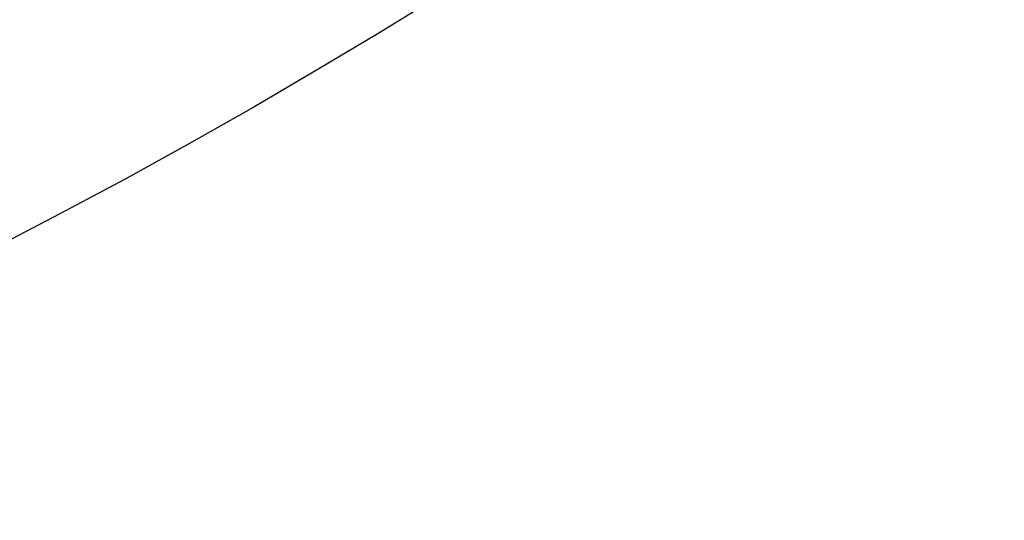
# Model space of a CAD drawing. Header units: millimetres. Extents: x -226731 to 126254, y -16359 to 60195.
# Tile 363 of 510: x -131941 to -131457, y 10087 to 10333. Entities that reach past the tile are written whole.
import ezdxf
from ezdxf.xclip import XClip

# ---------------------------------------------------------------- set-up
doc = ezdxf.new("R2010")
doc.units = ezdxf.units.MM
doc.header["$LTSCALE"] = 0.1
doc.header["$MEASUREMENT"] = 0
doc.header["$XCLIPFRAME"] = 0
for name, color, linetype, lineweight in [('FIRE CIRCULE', 7, 'Continuous', 5), ('M-HVAC-Zonal', 2, 'Continuous', 30), ('S2-flooring plan', 6, 'Continuous', 5)]:
    doc.layers.add(name, color=color, linetype=linetype, lineweight=lineweight)
doc.layers.add('M-HVAC-Cassette Zone', color=7, linetype='Continuous')

# ---------------------------------------------------------------- blocks, each defined once
blk = doc.blocks.new('*U381')
at = {"layer": 'S2-flooring plan', "color": 5, "true_color": 0x0000fa}
blk.add_lwpolyline([(-300, 300), (300, 300), (300, -300), (-300, -300)], close=True, dxfattribs=at)
blk = doc.blocks.new('*U382')
at = {"layer": 'S2-flooring plan', "color": 0, "linetype": 'ByBlock', "lineweight": -2}
for p in [(7852, 0), (8456, 0)]:
    blk.add_blockref('*U381', p, dxfattribs=at)
blk = doc.blocks.new('A$C0CE26435')
at = {"layer": 'M-HVAC-Cassette Zone', "ltscale": 1.2}
blk.add_circle((0, 0), 3000, dxfattribs=at)

msp = doc.modelspace()

# ---------------------------------------------------------------- linework, layer by layer
at = {"layer": 'FIRE CIRCULE', "color": 3}
msp.add_circle((-132638.19, 12118.04), 3500, dxfattribs=at)

# ---------------------------------------------------------------- block references
at = {"layer": 'M-HVAC-Zonal', "ltscale": 1.2}
msp.add_blockref('A$C0CE26435', (-133319.19, 12892.93), dxfattribs=at)
at = {"layer": 'S2-flooring plan'}
ref = msp.add_blockref('*U382', (-139725.69, 10397.8), dxfattribs=at)
XClip(ref).set_block_clipping_path([(-300, 6197.1056980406), (1048.5404991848, 6197.1056979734), (1048.54049795, 5376.8362008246), (478.8477895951, 5376.8362008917), (478.8477895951, 5226.8362008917), (1048.5404973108, 5226.8362008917), (1048.5404973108, 4635.3094941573), (1198.5405060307, 4635.3094767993), (1198.5405060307, 4685.3094904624), (4474.9999978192, 4685.3094944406), (4474.9999978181, 4635.3094943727), (4550.3939076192, 4635.3094940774), (4550.3939076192, 5086.82736079), (4674.9999978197, 5086.8273607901), (4674.9999978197, 5115.9085951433), (5099.23380199, 5115.908595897), (5099.23380199, 4438.5359646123), (5174.6277122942, 4438.5359646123), (5174.6277122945, 4488.5359643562), (7552, 4488.5359642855), (7552, 926.8275683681), (8169.9619206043, 926.3401645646), (8169.9619206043, 299.5125960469), (-300, 299.9997126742)])

doc.saveas('drawing.dxf')
